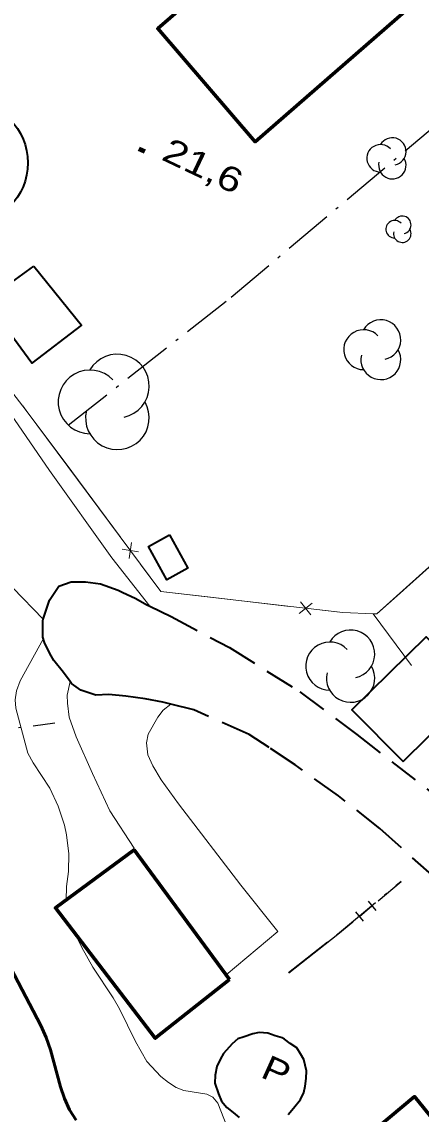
# Model space of a CAD drawing. Extents: x 356765 to 358572, y 5103174 to 5104650.
# Drawn here: x 357125.5 to 357149.8, y 5103839.6 to 5103906.2 of the extents above; entities that cross this region are included whole.
import ezdxf

# ---------------------------------------------------------------- set-up
doc = ezdxf.new("R2010")
doc.units = 0
doc.header["$LTSCALE"] = 0.6
doc.linetypes.add('DOT_DASHED', pattern=[7.7, 5, -1.2, 0.3, -1.2])
doc.linetypes.add('MEDIUM_DASHED', pattern=[4.5, 3, -1.5])
for name, color, linetype, lineweight in [('1', 7, 'Continuous', 53), ('19', 7, 'Continuous', 13), ('2', 7, 'Continuous', 13), ('21', 7, 'Continuous', 53), ('3', 7, 'Continuous', 140), ('31', 7, 'Continuous', 70), ('37', 7, 'Continuous', 13), ('38', 7, 'Continuous', 40), ('41', 7, 'DOT_DASHED', 25), ('44', 7, 'Continuous', 25)]:
    doc.layers.add(name, color=color, linetype=linetype, lineweight=lineweight)

msp = doc.modelspace()

# ---------------------------------------------------------------- linework, layer by layer
at = {"layer": '1'}
msp.add_lwpolyline([(357128.8, 5103839.21), (357128.41, 5103839.84), (357128.09, 5103840.54), (357127.85, 5103841.26), (357127.25, 5103843.51), (357126.99, 5103844.25), (357126.66, 5103845), (357124.37, 5103849.38), (357123.64, 5103850.92), (357122.79, 5103853.9), (357122.15, 5103855.44), (357121.42, 5103856.6), (357119.9, 5103858.81), (357119.16, 5103860.3), (357118.69, 5103862.62), (357118.6, 5103864.92), (357118.78, 5103868.05), (357118.79, 5103869.12), (357118.75, 5103869.93), (357118.52, 5103870.74), (357117.91, 5103871.77), (357117.05, 5103873.03), (357116.17, 5103874.11)], dxfattribs=at)
at = {"layer": '19'}
for points in [[(357133.29, 5103870.56), (357130.98, 5103873.5), (357127.19, 5103878.84), (357122.9, 5103885.05), (357116.12, 5103895.01)], [(357126.8, 5103869.77), (357124.95, 5103871.68), (357121.12, 5103875.38), (357118.73, 5103877.79), (357116.22, 5103880.85)], [(357132.34, 5103855.8), (357130.87, 5103858.09), (357129.81, 5103860.36), (357128.8, 5103862.59), (357128.39, 5103863.79), (357128.28, 5103864.64), (357128.26, 5103865.14), (357128.44, 5103865.97)], [(357134.58, 5103864.58), (357134.11, 5103864.21), (357133.78, 5103863.8), (357133.2, 5103862.76), (357133.1, 5103862.23), (357133.18, 5103861.5), (357133.49, 5103860.83), (357133.99, 5103859.97), (357135.04, 5103858.5), (357138.85, 5103853.54), (357141.1, 5103850.72), (357137.95, 5103848.08)]]:
    msp.add_lwpolyline(points, dxfattribs=at)
at = {"layer": '2'}
for points in [[(357128.2, 5103852.63), (357128.23, 5103853.46), (357128.35, 5103854.38), (357128.36, 5103855.45), (357128.23, 5103856.61), (357128.1, 5103857.2), (357127.71, 5103858.36), (357127.2, 5103859.46), (357126.18, 5103861.01), (357125.87, 5103861.59), (357125.14, 5103864.34), (357125.09, 5103864.84), (357125.17, 5103865.4), (357125.4, 5103866), (357126.81, 5103868.58)], [(357138.18, 5103838.38), (357137.44, 5103840.26), (357137.14, 5103840.63), (357136.77, 5103840.8), (357135.38, 5103841.03), (357134.9, 5103841.21), (357134.43, 5103841.51), (357133.98, 5103841.88), (357133.11, 5103842.8), (357132.42, 5103844.01), (357131.46, 5103846.01), (357131.07, 5103846.68), (357129.83, 5103848.55), (357129.15, 5103849.74), (357128.75, 5103850.59)]]:
    msp.add_lwpolyline(points, dxfattribs=at)
at = {"layer": '21', "linetype": 'MEDIUM_DASHED', "lineweight": 35}
msp.add_lwpolyline([(357152.68, 5103852.23), (357147.32, 5103857), (357144.8, 5103858.99), (357142.15, 5103860.88), (357140.58, 5103861.94), (357139.35, 5103862.73), (357135.99, 5103864.23), (357134.58, 5103864.58), (357134.09, 5103864.7), (357133.02, 5103864.91), (357131.84, 5103865.08), (357130.81, 5103865.17), (357130, 5103865.13), (357129.09, 5103865.44), (357128.53, 5103865.85), (357128.44, 5103865.97), (357128.03, 5103866.52), (357127.44, 5103867.24), (357127.2, 5103867.67), (357126.88, 5103868.34), (357126.78, 5103868.68), (357126.78, 5103869.68), (357126.8, 5103869.77), (357127.18, 5103870.93), (357127.75, 5103871.78), (357128.5, 5103872.05), (357129.38, 5103872.05), (357130.3, 5103871.93), (357131.36, 5103871.53), (357131.62, 5103871.41), (357132.45, 5103871.02), (357133.12, 5103870.64), (357133.29, 5103870.56), (357134.59, 5103869.92), (357138.15, 5103868.03), (357142.45, 5103865.34), (357145.91, 5103862.73), (357150.84, 5103858.9)], dxfattribs=at)
at = {"layer": '3'}
msp.add_line((357132.63, 5103898.45), (357132.99, 5103898.28), dxfattribs=at)
at = {"layer": '31'}
for points in [[(357144.21, 5103915.69), (357148.87, 5103910.34), (357147.86, 5103909.55), (357149.64, 5103907.53), (357139.71, 5103898.88), (357133.78, 5103905.78), (357139.81, 5103911), (357139.22, 5103911.65), (357144.21, 5103915.69)], [(357138.15, 5103847.8), (357133.63, 5103844.21), (357127.55, 5103852.16), (357132.34, 5103855.7), (357138.15, 5103847.8)], [(357154.77, 5103832.67), (357148.65, 5103827.33), (357142.43, 5103834.79), (357149.44, 5103840.66), (357152.14, 5103837.33), (357151.36, 5103836.63), (357154.77, 5103832.67)]]:
    msp.add_lwpolyline(points, close=True, dxfattribs=at)
at = {"layer": '31', "lineweight": 35}
for points in [[(357126.24, 5103891.3), (357129.14, 5103887.7), (357126.11, 5103885.38), (357123.31, 5103889.18), (357126.24, 5103891.3)], [(357134.49, 5103874.9), (357135.61, 5103872.87), (357134.34, 5103872.17), (357133.22, 5103874.2), (357134.49, 5103874.9)], [(357148.73, 5103861.09), (357153.25, 5103865.55), (357150.15, 5103868.7), (357145.62, 5103864.23), (357148.73, 5103861.09)]]:
    msp.add_lwpolyline(points, close=True, dxfattribs=at)
at = {"layer": '37'}
for p, q in [((357131.52, 5103874.76), (357128.54, 5103878.77)), ((357132.61, 5103873.88), (357131.62, 5103874.03)), ((357132.19, 5103874.45), (357132.04, 5103873.46)), ((357152.08, 5103874.53), (357148.37, 5103871.19)), ((357141.81, 5103870.55), (357136.84, 5103871.13)), ((357143.2, 5103870.74), (357142.41, 5103870.12)), ((357142.49, 5103870.82), (357143.11, 5103870.04)), ((357146.92, 5103870.1), (357149.24, 5103866.95)), ((357146.92, 5103870.1), (357149.24, 5103866.95))]:
    msp.add_line(p, q, dxfattribs=at)
at = {"layer": '37', "lineweight": 25}
for p, q in [((357147.22, 5103852.6), (357148.62, 5103853.77)), ((357146.6, 5103852.57), (357147.08, 5103852)), ((357145.83, 5103851.93), (357146.31, 5103851.36)), ((357146.07, 5103851.64), (357146.83, 5103852.28))]:
    msp.add_line(p, q, dxfattribs=at)
at = {"layer": '37'}
for points in [[(357186.05, 5103892.44), (357200.9, 5103875.12), (357198.46, 5103872.84), (357180.35, 5103858.53), (357167.68, 5103873.22), (357161.24, 5103880.71), (357160.24, 5103881.86), (357147.14, 5103870.09), (357146.92, 5103870.1), (357145.06, 5103870.17), (357133.97, 5103871.46), (357125.77, 5103882.5), (357113.98, 5103897.79)], [(357128.54, 5103878.77), (357125.77, 5103882.5), (357125.55, 5103882.78)], [(357136.84, 5103871.13), (357133.97, 5103871.46), (357132.71, 5103873.15)], [(357148.37, 5103871.19), (357147.14, 5103870.09), (357146.92, 5103870.1), (357145.06, 5103870.17), (357143.8, 5103870.32)]]:
    msp.add_lwpolyline(points, dxfattribs=at)
at = {"layer": '37', "linetype": 'DOT_DASHED', "lineweight": 25}
msp.add_lwpolyline([(357141.76, 5103848.23), (357144.74, 5103850.57), (357148.61, 5103853.79)], dxfattribs=at)
at = {"layer": '37', "lineweight": 25}
msp.add_lwpolyline([(357141.77, 5103848.21), (357144.75, 5103850.55), (357145.68, 5103851.32)], dxfattribs=at)
at = {"layer": '38'}
msp.add_lwpolyline([(357141.74, 5103839.57), (357142.05, 5103839.94), (357142.49, 5103840.47), (357142.68, 5103840.9), (357142.76, 5103841.3), (357142.82, 5103841.75), (357142.84, 5103842.23), (357142.68, 5103842.91), (357142.48, 5103843.26), (357142.25, 5103843.63), (357141.86, 5103843.9), (357141.51, 5103844.15), (357141.36, 5103844.23), (357140.94, 5103844.36), (357140.94, 5103844.36), (357140.49, 5103844.52), (357139.97, 5103844.56), (357139.58, 5103844.49), (357139.04, 5103844.3), (357138.67, 5103844.17), (357138.31, 5103843.88), (357137.78, 5103843.29), (357137.6, 5103842.96), (357137.38, 5103842.49), (357137.28, 5103841.96), (357137.26, 5103841.48), (357137.48, 5103840.82), (357137.67, 5103840.38), (357138, 5103840), (357138.37, 5103839.69), (357138.74, 5103839.39)], dxfattribs=at)
msp.add_circle((357122.1252, 5103897.5907), 3.7394, dxfattribs=at)
at = {"layer": '41'}
for points in [[(357128.32, 5103881.6), (357138.26, 5103889.41), (357166.02, 5103912.77)], [(357097.73, 5103887.93), (357097.37, 5103884.82), (357096.08, 5103875.88), (357096.2, 5103873.29), (357096.77, 5103870.44), (357097.98, 5103868.41), (357099.23, 5103867.13), (357100.42, 5103866.46), (357101.84, 5103865.87), (357102.52, 5103865.68), (357105.72, 5103865.46), (357109.09, 5103865.88), (357112.5, 5103867.07), (357116.49, 5103864.04), (357121.6, 5103862.68), (357127.5, 5103863.44)]]:
    msp.add_lwpolyline(points, dxfattribs=at)
at = {"layer": '44'}
for centre, radius, start, end in [((357147.3602, 5103897.869), 0.8361, 44.11537, 269.80396), ((357148.0792, 5103898.287), 0.8361, 282.26917, 149.72626), ((357148.0792, 5103897.4509), 0.8361, 166.93686, 29.62122), ((357148.2228, 5103893.5422), 0.5362, 44.11537, 269.80396), ((357148.684, 5103893.8103), 0.5362, 282.26917, 149.72626), ((357148.684, 5103893.2741), 0.5362, 166.93686, 29.62122), ((357147.3776, 5103886.8052), 1.2152, 282.26917, 149.72626), ((357146.3325, 5103886.1976), 1.2152, 44.11537, 269.80396), ((357131.3201, 5103883.9838), 1.9396, 282.26917, 149.72626), ((357147.3776, 5103885.59), 1.2152, 166.93686, 29.62122), ((357129.6521, 5103883.014), 1.9396, 44.11537, 269.80396), ((357131.3201, 5103882.0443), 1.9396, 166.93686, 29.62122), ((357145.5341, 5103867.6386), 1.4703, 282.26917, 149.72626), ((357144.2696, 5103866.9034), 1.4703, 44.11537, 269.80396), ((357145.5341, 5103866.1682), 1.4703, 166.93686, 29.62122)]:
    msp.add_arc(centre, radius, start, end, dxfattribs=at)

# ---------------------------------------------------------------- texts
at = {"layer": '3', "width": 1.3}
msp.add_text('21,6   ', height=1.5, rotation=334.619, dxfattribs=at).set_placement((357133.93, 5103897.82))
at = {"layer": '38', "width": 1.2}
msp.add_text('P', height=1.5, rotation=335.78, dxfattribs=at).set_placement((357139.98, 5103841.87))

doc.saveas('drawing.dxf')
